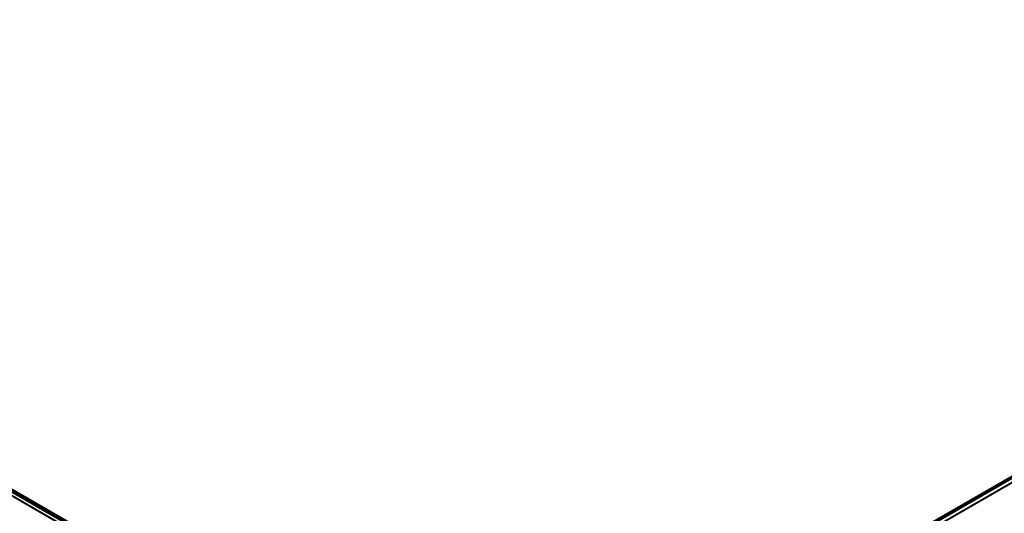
# Model space of a CAD drawing. Header units: millimetres. Extents: x 6239 to 7218, y -13987 to -13139.
# Tile 295 of 296: x 6570 to 6894, y -13302 to -13139. Entities that reach past the tile are written whole.
import ezdxf

# ---------------------------------------------------------------- set-up
doc = ezdxf.new("R2010")
doc.units = ezdxf.units.MM

msp = doc.modelspace()

# ---------------------------------------------------------------- linework, layer by layer
at = {"color": 7, "true_color": 0xffffff}
for p, q in [((6300.13, -13139.31, 78.36), (6733.13, -13389.3, 78.36)), ((6300.13, -13139.31, 78.36), (6733.13, -13389.3, 78.36)), ((6733.15, -13389.28, 78.14), (6300.14, -13139.28, 78.14)), ((7156.81, -13139.26, 53.66), (6723.8, -13389.26, 53.66)), ((7156.81, -13139.26, 53.66), (6723.8, -13389.26, 53.66)), ((6723.81, -13389.27, 54.48), (7156.81, -13139.27, 54.48)), ((6732.14, -13391.02, 82.52), (6299.14, -13141.03, 82.52)), ((6732.14, -13391.02, 82.52), (6299.14, -13141.03, 82.52)), ((6732.25, -13390.83, 82.55), (6299.25, -13140.83, 82.55)), ((6299.73, -13139.99, 81.77), (6732.74, -13389.98, 81.77)), ((6299.73, -13139.99, 81.77), (6732.74, -13389.98, 81.77)), ((6299.75, -13139.96, 77.17), (6732.76, -13389.95, 77.17)), ((6299.75, -13139.96, 77.17), (6732.76, -13389.95, 77.17)), ((6299.93, -13139.65, 80.07), (6732.94, -13389.64, 80.07)), ((7157, -13139.61, 51.95), (6724, -13389.6, 51.95)), ((7157.18, -13139.91, 54.86), (6724.18, -13389.91, 54.86)), ((7157.18, -13139.91, 54.86), (6724.18, -13389.91, 54.86)), ((7157.2, -13139.95, 50.25), (6724.2, -13389.94, 50.25)), ((7157.2, -13139.95, 50.25), (6724.2, -13389.94, 50.25)), ((6724.68, -13390.79, 49.47), (7157.69, -13140.79, 49.47)), ((7157.8, -13140.99, 49.5), (6724.8, -13390.98, 49.5)), ((7157.8, -13140.99, 49.5), (6724.8, -13390.98, 49.5))]:
    msp.add_line(p, q, dxfattribs=at)

doc.saveas('drawing.dxf')
